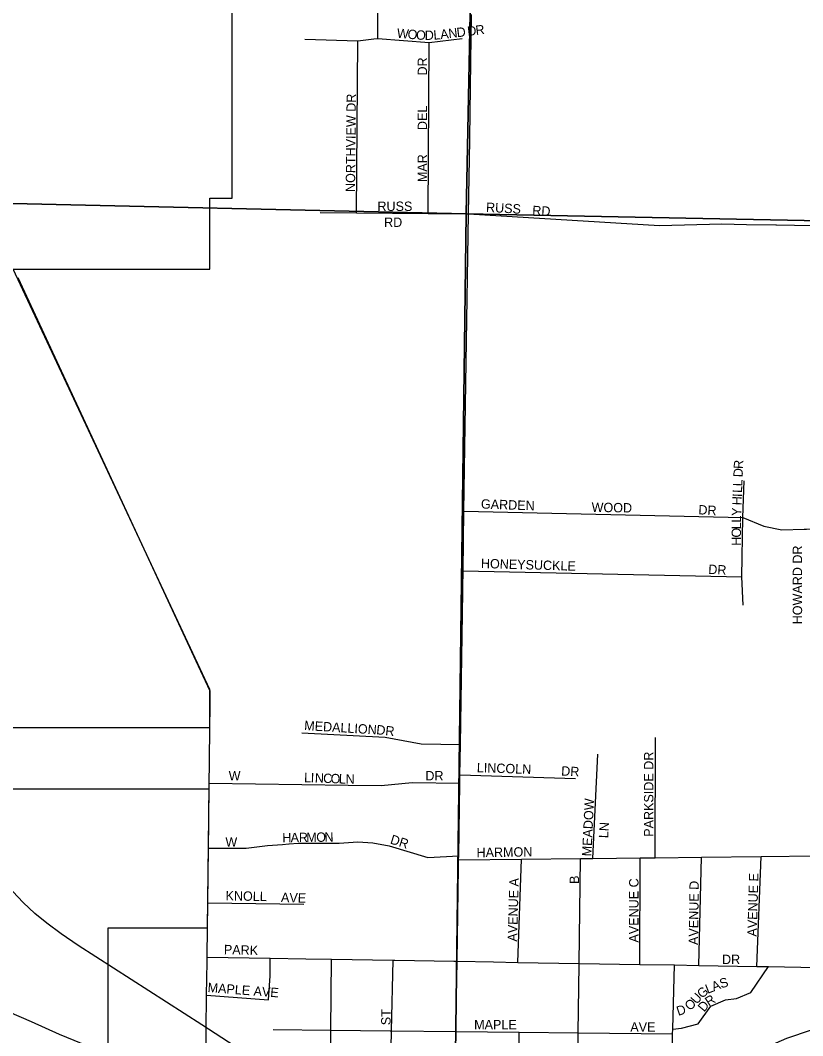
# Model space of a CAD drawing. Extents: x 0 to 1391, y -24 to 440.
# Drawn here: x 70.69 to 86.47, y 371.94 to 392.41 of the extents above; entities that cross this region are included whole.
import ezdxf

# ---------------------------------------------------------------- set-up
doc = ezdxf.new("R2010")
doc.units = 0
for name, color, linetype in [('GM_X_City_Street', 7, 'Continuous'), ('GM_X_City_Street_Text', 7, 'Continuous'), ('GM_X_Corporation', 7, 'Continuous'), ('GM_X_Rail_Line', 7, 'Continuous'), ('GM_X_Section', 7, 'Continuous'), ('GM_X_State_Route', 7, 'Continuous'), ('GM_X_Township_Subdivision', 7, 'Continuous')]:
    doc.layers.add(name, color=color, linetype=linetype)

msp = doc.modelspace()

# ---------------------------------------------------------------- linework, layer by layer
at = {"layer": 'GM_X_City_Street'}
for points in [[(76.429, 392.034), (77.498, 392.001), (77.818, 392.037), (77.819, 392.038)], [(77.466, 388.531), (77.498, 392.001)], [(77.819, 392.038), (77.898, 392.046), (78.932, 391.965), (79.602, 392.043)], [(78.915, 388.519), (78.932, 391.965)], [(76.734, 388.538), (77.466, 388.531), (78.915, 388.519), (79.729, 388.513)], [(79.729, 388.513), (83.578, 388.275), (84.836, 388.307), (85.336, 388.298), (85.928, 388.288)], [(85.928, 388.288), (85.936, 388.288), (88.124, 388.251), (88.13, 388.251)], [(85.267, 380.619), (85.239, 381.19), (85.261, 382.391), (85.284, 383.127)], [(79.636, 382.518), (85.261, 382.391)], [(85.261, 382.391), (85.681, 382.211), (86.05, 382.138), (86.496, 382.152), (86.544, 382.154), (87.76, 382.192), (87.81, 382.192)], [(79.618, 381.31), (85.239, 381.19)], [(76.367, 378.043), (78.049, 377.96), (78.774, 377.824), (79.564, 377.808)], [(83.493, 375.528), (83.499, 377.953)], [(82.233, 375.513), (82.335, 377.616)], [(79.555, 377.2), (81.887, 377.128)], [(74.498, 377.028), (77.298, 376.988), (77.966, 376.982), (78.59, 377.047), (79.552, 377.033)], [(74.482, 375.721), (75.24, 375.721), (75.674, 375.776), (75.978, 375.797), (76.103, 375.805), (76.108, 375.806)], [(76.108, 375.806), (76.29, 375.818), (76.731, 375.819), (77.118, 375.823), (77.498, 375.849), (77.801, 375.825), (78.126, 375.769), (78.908, 375.532), (79.53, 375.567)], [(79.528, 375.482), (80.797, 375.497), (81.988, 375.511), (82.233, 375.513), (83.188, 375.524), (83.493, 375.528), (84.425, 375.539), (85.632, 375.552), (86.763, 375.565), (87.077, 375.569), (87.079, 375.569)], [(80.724, 373.418), (80.797, 375.497)], [(81.96, 373.377), (81.96, 373.397), (81.988, 375.511)], [(83.182, 373.377), (83.188, 375.524)], [(84.373, 373.356), (84.425, 375.539)], [(85.542, 373.336), (85.632, 375.552)], [(74.469, 374.62), (76.404, 374.59)], [(74.455, 373.525), (75.725, 373.504), (76.446, 373.491), (76.446, 373.491)], [(75.691, 372.659), (75.729, 373.144), (75.725, 373.504)], [(76.446, 373.491), (76.961, 373.483), (78.205, 373.461), (78.238, 373.461), (78.239, 373.461)], [(76.944, 370.82), (76.952, 372.05), (76.961, 373.483)], [(78.116, 369.054), (78.116, 369.07), (78.148, 370.643), (78.176, 372.037), (78.205, 373.461)], [(78.239, 373.461), (79.433, 373.441)], [(79.433, 373.441), (79.433, 373.441), (79.497, 373.439), (80.23, 373.427)], [(80.23, 373.427), (80.23, 373.427), (80.724, 373.418), (81.96, 373.397), (83.182, 373.377), (83.88, 373.365), (84.373, 373.356), (85.542, 373.336), (85.778, 373.332), (86.756, 373.316), (89.588, 373.267), (90.051, 373.176), (90.266, 373.232), (90.527, 373.309), (90.688, 373.351), (90.931, 373.338), (91.203, 373.241), (91.625, 373.026), (91.97, 372.775), (92.337, 372.524), (92.708, 372.295), (92.773, 372.255), (93.24, 372.062), (93.61, 371.909)], [(81.924, 370.66), (81.941, 371.996), (81.96, 373.377), (81.96, 373.377)], [(84.155, 370.396), (83.82, 370.676), (83.845, 371.975), (83.847, 372.074), (83.88, 373.365)], [(83.847, 372.074), (84.023, 372.091), (84.36, 372.18), (84.615, 372.534), (84.914, 372.664), (85.131, 372.69), (85.424, 372.809), (85.778, 373.332)], [(74.446, 372.759), (75.691, 372.659)], [(84.087, 370.211), (84.129, 370.363), (84.155, 370.396), (84.476, 370.8), (84.783, 371.148), (85.155, 371.403), (85.673, 371.683), (86.15, 371.889), (86.648, 372.056), (87.091, 372.141), (87.588, 372.27), (88.074, 372.271), (88.628, 372.246), (89.03, 372.241), (89.485, 372.235), (90.152, 372.277), (90.542, 372.321), (90.87, 372.359), (91.707, 372.302), (92.708, 372.295)], [(75.787, 372.063), (76.952, 372.05), (78.145, 372.037), (78.151, 372.037)], [(78.151, 372.037), (78.176, 372.037), (79.475, 372.023), (80.748, 372.009), (81.941, 371.996), (83.845, 371.975)], [(80.739, 369.51), (80.748, 372.009)]]:
    msp.add_lwpolyline(points, dxfattribs=at)
at = {"layer": 'GM_X_Corporation'}
msp.add_lwpolyline([(70.553, 342.46), (72.087, 345.304), (72.905, 346.801), (73.685, 347.942), (74.003, 348.331), (73.913, 348.356), (74.902, 349.333), (75.721, 350.116), (75.719, 358.407), (72.992, 358.406), (72.989, 365.77), (72.464, 366.164), (72.461, 374.114), (74.463, 374.114), (74.496, 376.912), (69.836, 376.911), (69.584, 378.152), (74.512, 378.154), (74.511, 378.923), (70.543, 387.395), (74.509, 387.397), (74.508, 388.829), (74.963, 388.829), (74.961, 392.918)], dxfattribs=at)
at = {"layer": 'GM_X_Rail_Line'}
msp.add_lwpolyline([(76.335, 370.472), (76.182, 370.689), (76.022, 370.889), (75.857, 371.072), (75.683, 371.243), (75.437, 371.443), (75.156, 371.634), (74.35, 372.156), (71.852, 373.761), (71.513, 373.996), (71.224, 374.207), (70.983, 374.404), (70.745, 374.627), (70.537, 374.848)], dxfattribs=at)
at = {"layer": 'GM_X_Section'}
for points in [[(60.046, 409.107), (80.086, 408.697), (79.678, 388.511), (59.602, 388.969)], [(100.608, 408.268), (100.138, 388.105), (79.678, 388.511), (80.086, 408.697)], [(59.602, 388.969), (79.678, 388.511), (79.425, 368.392), (59.174, 368.861)], [(79.678, 388.511), (100.138, 388.105), (99.755, 368.042), (79.425, 368.392)]]:
    msp.add_lwpolyline(points, close=True, dxfattribs=at)
at = {"layer": 'GM_X_State_Route'}
for points in [[(79.776, 391.571), (79.776, 391.584), (79.79, 392.527)], [(79.752, 390.042), (79.776, 391.571)], [(79.729, 388.513), (79.729, 388.513), (79.751, 389.999), (79.752, 390.042)], [(79.613, 380.974), (79.618, 381.31), (79.636, 382.518), (79.729, 388.513)], [(74.519, 378.727), (74.52, 378.884), (74.284, 379.393), (70.642, 387.221)], [(79.527, 375.42), (79.528, 375.482), (79.53, 375.567), (79.552, 377.033), (79.555, 377.2), (79.564, 377.808), (79.611, 380.887), (79.613, 380.974)], [(47.617, 379.524), (47.807, 379.462), (49.459, 378.929), (51.815, 378.188), (52.83, 377.875), (54.47, 377.345), (59.469, 375.762), (62.327, 374.915), (66.459, 373.682), (68.104, 373.189), (68.796, 372.977), (69.386, 372.798), (69.765, 372.68), (70.2, 372.53), (70.905, 372.228), (71.474, 371.972), (72.175, 371.679), (72.205, 371.665)], [(74.504, 377.534), (74.517, 378.643), (74.519, 378.727)], [(74.489, 376.34), (74.498, 377.028), (74.503, 377.44), (74.504, 377.534)], [(74.456, 373.554), (74.469, 374.62), (74.482, 375.721), (74.488, 376.237), (74.489, 376.34)], [(79.398, 367.02), (79.42, 368.416), (79.437, 369.526), (79.454, 370.659), (79.475, 372.023), (79.497, 373.439), (79.526, 375.34), (79.527, 375.42)], [(74.421, 370.657), (74.446, 372.759), (74.454, 373.431), (74.455, 373.525), (74.456, 373.554)]]:
    msp.add_lwpolyline(points, dxfattribs=at)
at = {"layer": 'GM_X_Township_Subdivision'}
msp.add_lwpolyline([(77.898, 392.046), (77.902, 393.06)], dxfattribs=at)

# ---------------------------------------------------------------- texts
at = {"layer": 'GM_X_City_Street_Text'}
for s, height, rotation, p in [('D', 0.189, 6.8086, (79.714, 392.097)), ('R', 0.189, 6.8086, (79.88, 392.117)), ('W', 0.189, 354.5576, (78.276, 392.064)), ('O', 0.189, 354.5576, (78.492, 392.044)), ('O', 0.189, 356.5994, (78.665, 392.027)), ('D', 0.189, 0.6831, (78.846, 392.017)), ('L', 0.189, 4.7668, (79.028, 392.02)), ('A', 0.189, 6.8086, (79.168, 392.032)), ('N', 0.189, 6.8086, (79.333, 392.051)), ('D', 0.189, 6.8086, (79.499, 392.071)), ('DR', 0.1894, 90, (78.892, 391.3)), ('NORTHVIEW DR', 0.18939, 89.4643, (77.439, 388.95)), ('DEL', 0.1894, 90, (78.892, 390.2)), ('MAR', 0.1894, 90, (78.892, 389.15)), ('RUSS', 0.1894, 0, (77.891, 388.569)), ('RUSS', 0.1894, 356.7313, (80.077, 388.552)), ('RD', 0.1894, 356.9887, (81.01, 388.486)), ('RD', 0.1894, 0, (78.025, 388.247)), ('R', 0.189, 87.5766, (85.264, 383.364)), ('D', 0.189, 87.584, (85.257, 383.197)), ('L', 0.189, 87.5793, (85.249, 383.014)), ('L', 0.189, 87.5742, (85.243, 382.881)), ('GARDEN', 0.1894, 358.0224, (79.976, 382.569)), ('WOOD', 0.1894, 358.9197, (82.209, 382.502)), ('H', 0.189, 87.5806, (85.233, 382.631)), ('I', 0.189, 87.5922, (85.24, 382.798)), ('DR', 0.1894, 356.9774, (84.36, 382.452)), ('Y', 0.189, 87.836, (85.224, 382.415)), ('L', 0.189, 89.9764, (85.223, 382.15)), ('L', 0.189, 89.194, (85.223, 382.283)), ('O', 0.189, 89.9727, (85.223, 381.983)), ('H', 0.189, 89.9781, (85.222, 381.817)), ('HOWARD DR', 0.1894, 90, (86.456, 380.234)), ('HONEYSUCKLE', 0.18939, 358.3326, (79.976, 381.369)), ('DR', 0.1894, 356.9889, (84.56, 381.252)), ('MEDALLION', 0.1894, 356.5518, (76.41, 378.102)), ('DR', 0.1894, 353.9913, (77.861, 378.019)), ('PARKSIDE DR', 0.18939, 90, (83.456, 375.95)), ('LINCOLN', 0.1894, 358.1196, (79.893, 377.252)), ('DR', 0.1894, 356.8219, (81.593, 377.186)), ('W', 0.189, 0, (74.891, 377.086)), ('L', 0.189, 357.8412, (76.409, 377.052)), ('I', 0.189, 357.8652, (76.543, 377.047)), ('N', 0.189, 357.8575, (76.626, 377.044)), ('C', 0.189, 357.8382, (76.793, 377.038)), ('O', 0.189, 357.8592, (76.943, 377.032)), ('L', 0.189, 357.9616, (77.109, 377.026)), ('N', 0.189, 359.2973, (77.248, 377.021)), ('DR', 0.1894, 0, (78.858, 377.086)), ('MEADOW', 0.1894, 87.3159, (82.206, 375.552)), ('LN', 0.1894, 86.9884, (82.544, 375.918)), ('W', 0.189, 0, (74.825, 375.752)), ('H', 0.189, 0.9399, (75.974, 375.836)), ('A', 0.189, 0.9702, (76.141, 375.839)), ('R', 0.189, 0.9472, (76.308, 375.841)), ('M', 0.189, 0.9472, (76.458, 375.844)), ('O', 0.189, 0.9399, (76.658, 375.847)), ('N', 0.189, 0.9702, (76.824, 375.85)), ('DR', 0.1894, 342.4731, (78.135, 375.817)), ('HARMON', 0.1894, 0.9235, (79.891, 375.536)), ('AVENUE A', 0.1894, 88.3866, (80.706, 373.834)), ('B', 0.189, 90, (81.956, 375)), ('AVENUE C', 0.1894, 90, (83.156, 373.817)), ('AVENUE E', 0.1894, 88.339, (85.539, 373.935)), ('AVENUE D', 0.1894, 89.1927, (84.356, 373.767)), ('KNOLL', 0.1894, 358.7818, (74.826, 374.669)), ('AVE', 0.1894, 357.9558, (75.943, 374.636)), ('PARK', 0.1894, 358.4527, (74.792, 373.583)), ('DR', 0.1894, 0, (84.841, 373.383)), ('A', 0.189, 21.6975, (84.673, 372.83)), ('S', 0.189, 17.7114, (84.825, 372.891)), ('MAPLE AVE', 0.1894, 355.6564, (74.461, 372.819)), ('G', 0.189, 40.4318, (84.436, 372.681)), ('L', 0.189, 21.6898, (84.549, 372.781)), ('O', 0.189, 42.1649, (84.191, 372.433)), ('U', 0.189, 48.6366, (84.331, 372.561)), ('D', 0.189, 50.1567, (84.479, 372.406)), ('R', 0.189, 32.6798, (84.575, 372.524)), ('ST', 0.1894, 90, (78.156, 372.15)), ('D', 0.189, 17.7214, (83.957, 372.338)), ('MAPLE', 0.1894, 0, (79.841, 372.069)), ('AVE', 0.1894, 0, (82.991, 372.019))]:
    msp.add_text(s, height=height, rotation=rotation, dxfattribs=at).set_placement(p)

doc.saveas('drawing.dxf')
